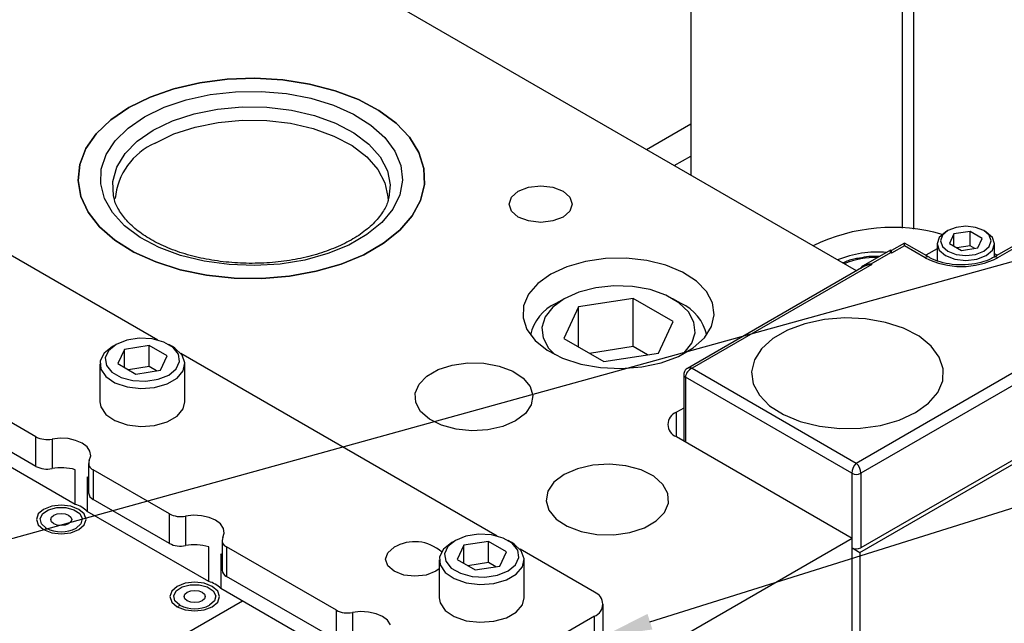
# Model space of a CAD drawing. Header units: inches. Extents: x 1880 to 2363, y -453 to -54.
# Tile 405 of 656: x 2076.22 to 2079.35, y -268.35 to -266.43. Entities that reach past the tile are written whole.
import ezdxf

# ---------------------------------------------------------------- set-up
doc = ezdxf.new("R2010")
doc.units = ezdxf.units.IN
doc.header["$LTSCALE"] = 0.5
doc.header["$MEASUREMENT"] = 0
for name, color, linetype in [('DIE-M-S', 8, 'Continuous'), ('DIE-M-S2', 1, 'Continuous'), ('DIE-M-S3', 8, 'Continuous'), ('DSS-M-S', 53, 'Continuous'), ('RAI-M-S', 8, 'Continuous'), ('SID-M-S', 105, 'Continuous'), ('SVD-M-S', 8, 'Continuous')]:
    doc.layers.add(name, color=color, linetype=linetype)

msp = doc.modelspace()

# ---------------------------------------------------------------- linework, layer by layer
at = {"layer": 'DIE-M-S', "linetype": 'Continuous', "lineweight": 25}
for p, q in [((2078.88422, -267.22691), (2071.83489, -263.15742)), ((2076.79744, -266.62952), (2076.71515, -266.64864)), ((2076.88397, -266.61827), (2076.79744, -266.62952)), ((2076.97252, -266.61518), (2076.88397, -266.61827)), ((2077.06077, -266.62033), (2076.97252, -266.61518)), ((2077.14645, -266.63358), (2077.06077, -266.62033)), ((2077.22734, -266.6546), (2077.14645, -266.63358)), ((2076.71515, -266.64864), (2076.63924, -266.67513)), ((2077.30134, -266.68283), (2077.22734, -266.6546)), ((2076.63924, -266.67513), (2076.57167, -266.70831)), ((2077.36654, -266.71755), (2077.30134, -266.68283)), ((2076.57167, -266.70831), (2076.5142, -266.74732)), ((2077.42124, -266.75786), (2077.36654, -266.71755)), ((2076.5142, -266.74732), (2076.46831, -266.79114)), ((2077.46404, -266.80272), (2077.42124, -266.75786)), ((2076.46831, -266.79114), (2076.43519, -266.83864)), ((2077.49382, -266.85095), (2077.46404, -266.80272)), ((2076.43519, -266.83864), (2076.4157, -266.8886)), ((2077.50981, -266.90132), (2077.49382, -266.85095)), ((2076.4157, -266.8886), (2076.41035, -266.93971)), ((2077.51159, -266.95252), (2077.50981, -266.90132)), ((2076.41035, -266.93971), (2076.41926, -266.99066)), ((2077.49913, -267.00322), (2077.51159, -266.95252)), ((2077.78781, -266.99274), (2077.80959, -266.97392)), ((2077.80959, -266.97392), (2077.8422, -266.96135)), ((2077.8422, -266.96135), (2077.88065, -266.95693)), ((2077.88065, -266.95693), (2077.91911, -266.96135)), ((2077.91911, -266.96135), (2077.95172, -266.97392)), ((2077.95172, -266.97392), (2077.9735, -266.99274)), ((2076.41926, -266.99066), (2076.44222, -267.04012)), ((2077.47274, -267.05211), (2077.49913, -267.00322)), ((2077.78015, -267.01495), (2077.78781, -266.99274)), ((2077.78781, -267.03715), (2077.78015, -267.01495)), ((2077.9735, -266.99274), (2077.98115, -267.01495)), ((2077.98115, -267.01495), (2077.9735, -267.03715)), ((2076.44222, -267.04012), (2076.47863, -267.08682)), ((2077.80959, -267.05597), (2077.78781, -267.03715)), ((2077.9735, -267.03715), (2077.95172, -267.05597)), ((2077.43311, -267.09792), (2077.47274, -267.05211)), ((2077.8422, -267.06855), (2077.80959, -267.05597)), ((2077.88065, -267.07296), (2077.8422, -267.06855)), ((2077.91911, -267.06855), (2077.88065, -267.07296)), ((2077.95172, -267.05597), (2077.91911, -267.06855)), ((2076.47863, -267.08682), (2076.52754, -267.12954)), ((2077.38126, -267.13947), (2077.43311, -267.09792)), ((2076.52754, -267.12954), (2076.58768, -267.16718)), ((2077.31853, -267.17568), (2077.38126, -267.13947)), ((2076.58768, -267.16718), (2076.65751, -267.19876)), ((2076.65751, -267.19876), (2076.7352, -267.22346)), ((2077.16721, -267.22849), (2077.24656, -267.20561)), ((2077.24656, -267.20561), (2077.31853, -267.17568)), ((2078.02314, -267.19692), (2077.96415, -267.21381)), ((2078.08703, -267.18775), (2078.02314, -267.19692)), ((2078.15286, -267.18672), (2078.08703, -267.18775)), ((2078.21752, -267.19388), (2078.15286, -267.18672)), ((2078.27801, -267.2089), (2078.21752, -267.19388)), ((2076.7352, -267.22346), (2076.81876, -267.24065)), ((2077.08252, -267.24372), (2077.16721, -267.22849)), ((2077.91283, -267.23762), (2077.87158, -267.26725)), ((2077.96415, -267.21381), (2077.91283, -267.23762)), ((2078.33148, -267.23108), (2078.27801, -267.2089)), ((2078.37545, -267.25937), (2078.33148, -267.23108)), ((2076.81876, -267.24065), (2076.90601, -267.24988)), ((2076.90601, -267.24988), (2076.9947, -267.25092)), ((2076.9947, -267.25092), (2077.08252, -267.24372)), ((2077.87158, -267.26725), (2077.84232, -267.3013)), ((2078.40786, -267.29246), (2078.37545, -267.25937)), ((2078.42719, -267.32879), (2078.40786, -267.29246)), ((2077.84232, -267.3013), (2077.82643, -267.33819)), ((2078.43253, -267.36668), (2078.42719, -267.32879)), ((2077.82643, -267.33819), (2077.82465, -267.37619)), ((2077.82465, -267.37619), (2077.83705, -267.41352)), ((2078.42364, -267.40434), (2078.43253, -267.36668)), ((2077.83705, -267.41352), (2077.86307, -267.44843)), ((2078.40094, -267.44002), (2078.42364, -267.40434)), ((2077.86307, -267.44843), (2077.90149, -267.47931)), ((2078.36547, -267.47205), (2078.40094, -267.44002)), ((2077.90149, -267.47931), (2077.9505, -267.50469)), ((2078.31891, -267.49893), (2078.36547, -267.47205)), ((2077.9505, -267.50469), (2078.00782, -267.5234)), ((2078.26344, -267.5194), (2078.31891, -267.49893)), ((2077.51912, -267.56185), (2077.55523, -267.54101)), ((2077.55523, -267.54101), (2077.59974, -267.52656)), ((2077.59974, -267.52656), (2077.64935, -267.51958)), ((2077.64935, -267.51958), (2077.70038, -267.52059)), ((2077.70038, -267.52059), (2077.74905, -267.5295)), ((2077.74905, -267.5295), (2077.79175, -267.54567)), ((2077.79175, -267.54567), (2077.82531, -267.56789)), ((2078.00782, -267.5234), (2078.07076, -267.53456)), ((2078.07076, -267.53456), (2078.13639, -267.53764)), ((2078.13639, -267.53764), (2078.20163, -267.53251)), ((2078.20163, -267.53251), (2078.26344, -267.5194)), ((2077.4941, -267.58754), (2077.51912, -267.56185)), ((2077.82531, -267.56789), (2077.84724, -267.59451)), ((2077.48201, -267.61618), (2077.4941, -267.58754)), ((2077.84724, -267.59451), (2077.85591, -267.62356)), ((2077.48375, -267.64564), (2077.48201, -267.61618)), ((2077.85591, -267.62356), (2077.85069, -267.65288)), ((2077.4992, -267.67374), (2077.48375, -267.64564)), ((2077.5272, -267.69839), (2077.4992, -267.67374)), ((2077.85069, -267.65288), (2077.83196, -267.6803)), ((2078.33517, -267.66286), (2078.31199, -267.67624)), ((2077.56569, -267.71776), (2077.5272, -267.69839)), ((2077.80111, -267.70379), (2077.76042, -267.7216)), ((2077.83196, -267.6803), (2077.80111, -267.70379)), ((2078.31199, -267.7538), (2078.31199, -267.67624)), ((2077.6118, -267.73042), (2077.56569, -267.71776)), ((2077.66212, -267.73543), (2077.6118, -267.73042)), ((2077.71292, -267.73242), (2077.66212, -267.73543)), ((2077.76042, -267.7216), (2077.71292, -267.73242)), ((2078.31199, -267.7538), (2078.8706, -268.07628)), ((2077.99722, -267.85569), (2077.9549, -267.87422)), ((2078.04662, -267.84445), (2077.99722, -267.85569)), ((2078.09944, -267.84131), (2078.04662, -267.84445)), ((2078.15178, -267.84652), (2078.09944, -267.84131)), ((2078.19974, -267.85969), (2078.15178, -267.84652)), ((2078.23976, -267.87983), (2078.19974, -267.85969)), ((2077.9549, -267.87422), (2077.92281, -267.89864)), ((2078.26889, -267.90547), (2078.23976, -267.87983)), ((2077.92281, -267.89864), (2077.90333, -267.92716)), ((2078.28495, -267.93469), (2078.26889, -267.90547)), ((2077.90333, -267.92716), (2077.8979, -267.95766)), ((2078.28676, -267.96533), (2078.28495, -267.93469)), ((2076.30098, -267.98484), (2076.28385, -267.99964)), ((2076.32661, -267.97495), (2076.30098, -267.98484)), ((2076.35684, -267.97148), (2076.32661, -267.97495)), ((2076.38707, -267.97495), (2076.35684, -267.97148)), ((2076.4127, -267.98484), (2076.38707, -267.97495)), ((2076.42983, -267.99964), (2076.4127, -267.98484)), ((2077.8979, -267.95766), (2077.90692, -267.98787)), ((2077.90692, -267.98787), (2077.92973, -268.01556)), ((2078.27419, -267.99511), (2078.28676, -267.96533)), ((2076.28385, -267.99964), (2076.27784, -268.01709)), ((2076.27784, -268.01709), (2076.28385, -268.03454)), ((2076.43584, -268.01709), (2076.42983, -267.99964)), ((2076.42983, -268.03454), (2076.43584, -268.01709)), ((2077.92973, -268.01556), (2077.96463, -268.03866)), ((2078.24816, -268.02184), (2078.27419, -267.99511)), ((2076.28385, -268.03454), (2076.30098, -268.04934)), ((2076.30098, -268.04934), (2076.32661, -268.05922)), ((2076.38707, -268.05922), (2076.4127, -268.04934)), ((2076.4127, -268.04934), (2076.42983, -268.03454)), ((2077.96463, -268.03866), (2078.00904, -268.05548)), ((2078.16432, -268.05854), (2078.21061, -268.04351)), ((2078.21061, -268.04351), (2078.24816, -268.02184)), ((2076.32661, -268.05922), (2076.35684, -268.06269)), ((2076.35684, -268.06269), (2076.38707, -268.05922)), ((2077.75928, -268.71783), (2078.8706, -268.07628)), ((2078.00904, -268.05548), (2078.05965, -268.06475)), ((2078.05965, -268.06475), (2078.11273, -268.0658)), ((2078.11273, -268.0658), (2078.16432, -268.05854)), ((2078.8706, -268.89282), (2078.8706, -268.07628)), ((2076.72524, -268.22976), (2076.70812, -268.24456)), ((2076.75087, -268.21988), (2076.72524, -268.22976)), ((2076.7811, -268.2164), (2076.75087, -268.21988)), ((2076.81134, -268.21988), (2076.7811, -268.2164)), ((2076.83697, -268.22976), (2076.81134, -268.21988)), ((2076.85409, -268.24456), (2076.83697, -268.22976)), ((2076.70812, -268.24456), (2076.7021, -268.26201)), ((2076.7021, -268.26201), (2076.70812, -268.27946)), ((2076.8601, -268.26201), (2076.85409, -268.24456)), ((2076.85409, -268.27946), (2076.8601, -268.26201)), ((2076.93313, -268.2763), (2076.33558, -268.62125)), ((2076.70812, -268.27946), (2076.72524, -268.29426)), ((2076.72524, -268.29426), (2076.75087, -268.30414)), ((2076.81134, -268.30414), (2076.83697, -268.29426)), ((2076.83697, -268.29426), (2076.85409, -268.27946)), ((2076.75087, -268.30414), (2076.7811, -268.30762)), ((2076.7811, -268.30762), (2076.81134, -268.30414))]:
    msp.add_line(p, q, dxfattribs=at)
msp.add_arc((2078.32671, -267.71502), 0.04148, 110.78342, 249.21658, dxfattribs=at)
at = {"layer": 'DIE-M-S2', "linetype": 'Continuous', "lineweight": 25}
msp.add_line((2076.93313, -268.2763), (2076.33558, -268.62125), dxfattribs=at)
at = {"layer": 'DIE-M-S3', "linetype": 'Continuous', "lineweight": 25}
for p, q in [((2078.89535, -268.12193), (2079.79691, -267.60147)), ((2076.2981, -267.99857), (2076.31673, -267.98616)), ((2076.31673, -267.98616), (2076.34261, -267.97933)), ((2076.34261, -267.97933), (2076.37107, -267.97933)), ((2076.37107, -267.97933), (2076.39695, -267.98616)), ((2076.39695, -267.98616), (2076.41558, -267.99857)), ((2076.29008, -268.01433), (2076.2981, -267.99857)), ((2076.29413, -268.03059), (2076.29008, -268.01433)), ((2076.32338, -268.01709), (2076.32592, -268.00969)), ((2076.32592, -268.02448), (2076.32338, -268.01709)), ((2076.32592, -268.00969), (2076.33318, -268.00343)), ((2076.33318, -268.00343), (2076.34403, -267.99924)), ((2076.34403, -267.99924), (2076.35684, -267.99777)), ((2076.35684, -267.99777), (2076.36965, -267.99924)), ((2076.36965, -267.99924), (2076.3805, -268.00343)), ((2076.3805, -268.00343), (2076.38776, -268.00969)), ((2076.38776, -268.00969), (2076.3903, -268.01709)), ((2076.3903, -268.01709), (2076.38776, -268.02448)), ((2076.41558, -267.99857), (2076.4236, -268.01433)), ((2076.4236, -268.01433), (2076.41955, -268.03059)), ((2076.30951, -268.04441), (2076.29413, -268.03059)), ((2076.33318, -268.03075), (2076.32592, -268.02448)), ((2076.34403, -268.03494), (2076.33318, -268.03075)), ((2076.35684, -268.03641), (2076.34403, -268.03494)), ((2076.36965, -268.03494), (2076.35684, -268.03641)), ((2076.3805, -268.03075), (2076.36965, -268.03494)), ((2076.38776, -268.02448), (2076.3805, -268.03075)), ((2076.41955, -268.03059), (2076.40417, -268.04441)), ((2078.8706, -268.10764), (2078.89535, -268.12193)), ((2078.89535, -268.12193), (2078.89535, -269.27456)), ((2076.72236, -268.24349), (2076.74099, -268.23108)), ((2076.74099, -268.23108), (2076.76688, -268.22426)), ((2076.76688, -268.22426), (2076.79533, -268.22426)), ((2076.79533, -268.22426), (2076.82121, -268.23108)), ((2076.82121, -268.23108), (2076.83985, -268.24349)), ((2076.71435, -268.25925), (2076.72236, -268.24349)), ((2076.71839, -268.27551), (2076.71435, -268.25925)), ((2076.74764, -268.26201), (2076.75019, -268.25462)), ((2076.75019, -268.2694), (2076.74764, -268.26201)), ((2076.75019, -268.25462), (2076.75744, -268.24835)), ((2076.75744, -268.27567), (2076.75019, -268.2694)), ((2076.75744, -268.24835), (2076.7683, -268.24416)), ((2076.7683, -268.24416), (2076.7811, -268.24269)), ((2076.7811, -268.24269), (2076.79391, -268.24416)), ((2076.79391, -268.24416), (2076.80477, -268.24835)), ((2076.80477, -268.24835), (2076.81202, -268.25462)), ((2076.81202, -268.2694), (2076.80477, -268.27567)), ((2076.81202, -268.25462), (2076.81457, -268.26201)), ((2076.81457, -268.26201), (2076.81202, -268.2694)), ((2076.83985, -268.24349), (2076.84786, -268.25925)), ((2076.84786, -268.25925), (2076.84381, -268.27551)), ((2076.73378, -268.28933), (2076.71839, -268.27551)), ((2076.7683, -268.27986), (2076.75744, -268.27567)), ((2076.7811, -268.28133), (2076.7683, -268.27986)), ((2076.79391, -268.27986), (2076.7811, -268.28133)), ((2076.80477, -268.27567), (2076.79391, -268.27986)), ((2076.84381, -268.27551), (2076.82843, -268.28933))]:
    msp.add_line(p, q, dxfattribs=at)
for centre in [(2076.35684, -267.95307), (2076.7811, -268.19799)]:
    msp.add_arc(centre, 0.10287, 242.60967, 297.39033, dxfattribs=at)
for points in [[(2076.30372, -268.05068), (2076.30388, -268.05033), (2076.30461, -268.04872), (2076.30673, -268.04637), (2076.30861, -268.04505), (2076.30951, -268.04441)], [(2076.72799, -268.2956), (2076.72815, -268.29525), (2076.72888, -268.29364), (2076.731, -268.29129), (2076.73287, -268.28997), (2076.73378, -268.28933)]]:
    msp.add_open_spline(points, degree=3, knots=[0, 0, 0, 0, 0.1254609, 0.5797622, 1, 1, 1, 1], dxfattribs=at)
at = {"layer": 'DSS-M-S', "linetype": 'Continuous', "lineweight": 25}
for p, q in [((2078.35795, -265.75972), (2078.35795, -266.9231)), ((2079.0297, -266.14752), (2079.0297, -267.09179)), ((2079.06506, -266.14752), (2079.06506, -267.09448)), ((2076.71515, -266.64864), (2076.79744, -266.62952)), ((2076.79744, -266.62952), (2076.88397, -266.61827)), ((2076.88397, -266.61827), (2076.97252, -266.61518)), ((2076.97252, -266.61518), (2077.06077, -266.62033)), ((2077.06077, -266.62033), (2077.14645, -266.63358)), ((2077.14645, -266.63358), (2077.22734, -266.6546)), ((2076.63924, -266.67513), (2076.71515, -266.64864)), ((2076.75447, -266.68329), (2076.83064, -266.6667)), ((2076.83064, -266.6667), (2076.91057, -266.65777)), ((2076.91057, -266.65777), (2076.99196, -266.65678)), ((2076.99196, -266.65678), (2077.07248, -266.66373)), ((2077.07248, -266.66373), (2077.1498, -266.67845)), ((2077.22734, -266.6546), (2077.30134, -266.68283)), ((2076.57167, -266.70831), (2076.63924, -266.67513)), ((2076.68425, -266.70708), (2076.75447, -266.68329)), ((2076.85361, -266.71288), (2076.93174, -266.70574)), ((2076.93174, -266.70574), (2077.01082, -266.70676)), ((2077.1498, -266.67845), (2077.2217, -266.70049)), ((2077.2217, -266.70049), (2077.28611, -266.72923)), ((2077.30134, -266.68283), (2077.36654, -266.71755)), ((2076.5142, -266.74732), (2076.57167, -266.70831)), ((2076.62201, -266.73737), (2076.68425, -266.70708)), ((2076.71015, -266.7505), (2076.77895, -266.72796)), ((2076.77895, -266.72796), (2076.85361, -266.71288)), ((2077.01082, -266.70676), (2077.08831, -266.71592)), ((2077.08831, -266.71592), (2077.16173, -266.73292)), ((2077.16173, -266.73292), (2077.2287, -266.75722)), ((2077.28611, -266.72923), (2077.34118, -266.76385)), ((2077.36654, -266.71755), (2077.42124, -266.75786)), ((2076.46831, -266.79114), (2076.5142, -266.74732)), ((2076.56953, -266.7733), (2076.62201, -266.73737)), ((2076.64943, -266.77976), (2076.71015, -266.7505)), ((2076.78232, -266.76998), (2076.8556, -266.75517)), ((2076.8556, -266.75517), (2076.93228, -266.74816)), ((2076.93228, -266.74816), (2077.0099, -266.74917)), ((2077.0099, -266.74917), (2077.08597, -266.75816)), ((2077.08597, -266.75816), (2077.15803, -266.77484)), ((2077.2287, -266.75722), (2077.28709, -266.78803)), ((2077.34118, -266.76385), (2077.38533, -266.80333)), ((2077.42124, -266.75786), (2077.46404, -266.80272)), ((2078.21669, -266.84155), (2078.35795, -266.76)), ((2076.43519, -266.83864), (2076.46831, -266.79114)), ((2076.52833, -266.81384), (2076.56953, -266.7733)), ((2076.59873, -266.81482), (2076.64943, -266.77976)), ((2076.65519, -266.82082), (2076.71479, -266.79209)), ((2076.71479, -266.79209), (2076.78232, -266.76998)), ((2077.15803, -266.77484), (2077.22377, -266.79869)), ((2077.22377, -266.79869), (2077.28107, -266.82893)), ((2077.28709, -266.78803), (2077.33501, -266.82436)), ((2076.49959, -266.85781), (2076.52833, -266.81384)), ((2076.5597, -266.85453), (2076.59873, -266.81482)), ((2077.28107, -266.82893), (2077.32811, -266.86459)), ((2077.33501, -266.82436), (2077.37092, -266.86504)), ((2077.38533, -266.80333), (2077.41728, -266.84656)), ((2077.46404, -266.80272), (2077.49382, -266.85095)), ((2076.4157, -266.8886), (2076.43519, -266.83864)), ((2076.48413, -266.90395), (2076.49959, -266.85781)), ((2076.53357, -266.89764), (2076.5597, -266.85453)), ((2077.41728, -266.84656), (2077.43612, -266.89228)), ((2077.49382, -266.85095), (2077.50981, -266.90132)), ((2078.30509, -266.89259), (2078.35795, -266.86207)), ((2076.41035, -266.93971), (2076.4157, -266.8886)), ((2077.32811, -266.86459), (2077.36336, -266.90452)), ((2077.37092, -266.86504), (2077.39367, -266.90878)), ((2077.43612, -266.89228), (2077.4413, -266.93919)), ((2076.4824, -266.95094), (2076.48413, -266.90395)), ((2076.5212, -266.94274), (2076.53357, -266.89764)), ((2077.36336, -266.90452), (2077.38569, -266.94745)), ((2077.39367, -266.90878), (2077.40252, -266.95416)), ((2077.50981, -266.90132), (2077.51159, -266.95252)), ((2076.41926, -266.99066), (2076.41035, -266.93971)), ((2076.49445, -266.99742), (2076.4824, -266.95094)), ((2076.52297, -266.98839), (2076.5212, -266.94274)), ((2077.38569, -266.94745), (2077.39438, -266.99199)), ((2077.40252, -266.95416), (2077.39858, -266.9943)), ((2077.4413, -266.93919), (2077.43267, -266.98592)), ((2077.51159, -266.95252), (2077.49913, -267.00322)), ((2077.43267, -266.98592), (2077.41049, -267.03114)), ((2076.44222, -267.04012), (2076.41926, -266.99066)), ((2076.51994, -267.04206), (2076.49445, -266.99742)), ((2076.52364, -266.99162), (2076.52297, -266.98839)), ((2076.52507, -266.99762), (2076.52364, -266.99162)), ((2077.39438, -266.99199), (2077.39449, -266.9976)), ((2077.49913, -267.00322), (2077.47274, -267.05211)), ((2076.47863, -267.08682), (2076.44222, -267.04012)), ((2076.55812, -267.08356), (2076.51994, -267.04206)), ((2077.41049, -267.03114), (2077.37539, -267.07355)), ((2077.37539, -267.07355), (2077.32838, -267.11192)), ((2077.47274, -267.05211), (2077.43311, -267.09792)), ((2076.52754, -267.12954), (2076.47863, -267.08682)), ((2076.60791, -267.12075), (2076.55812, -267.08356)), ((2077.32838, -267.11192), (2077.27081, -267.14515)), ((2077.43311, -267.09792), (2077.38126, -267.13947)), ((2076.58768, -267.16718), (2076.52754, -267.12954)), ((2076.66787, -267.15254), (2076.60791, -267.12075)), ((2077.38126, -267.13947), (2077.31853, -267.17568)), ((2076.65751, -267.19876), (2076.58768, -267.16718)), ((2076.73627, -267.17803), (2076.66787, -267.15254)), ((2077.20435, -267.17229), (2077.13089, -267.19255)), ((2077.27081, -267.14515), (2077.20435, -267.17229)), ((2076.7352, -267.22346), (2076.65751, -267.19876)), ((2076.81115, -267.19647), (2076.73627, -267.17803)), ((2076.89036, -267.20735), (2076.81115, -267.19647)), ((2077.05256, -267.20536), (2076.9716, -267.21034)), ((2077.13089, -267.19255), (2077.05256, -267.20536)), ((2077.24656, -267.20561), (2077.16721, -267.22849)), ((2077.31853, -267.17568), (2077.24656, -267.20561)), ((2076.81876, -267.24065), (2076.7352, -267.22346)), ((2076.9716, -267.21034), (2076.89036, -267.20735)), ((2077.16721, -267.22849), (2077.08252, -267.24372)), ((2076.90601, -267.24988), (2076.81876, -267.24065)), ((2076.9947, -267.25092), (2076.90601, -267.24988)), ((2077.08252, -267.24372), (2076.9947, -267.25092))]:
    msp.add_line(p, q, dxfattribs=at)
msp.add_arc((2076.74391, -267.01837), 0.21656, 114.18443, 174.49542, dxfattribs=at)
msp.add_open_spline([(2077.39733, -266.99381), (2077.39671, -266.99807), (2077.39444, -267.01366), (2077.37894, -267.04186), (2077.35059, -267.07723), (2077.30973, -267.11083), (2077.25956, -267.14043), (2077.201, -267.16525), (2077.13561, -267.18448), (2077.06516, -267.19748), (2076.99164, -267.20376), (2076.91718, -267.20311), (2076.84399, -267.19552), (2076.77422, -267.18126), (2076.70995, -267.16087), (2076.65301, -267.13512), (2076.6051, -267.10503), (2076.56708, -267.07182), (2076.54095, -267.03687), (2076.52749, -267.0116), (2076.52571, -266.99829), (2076.52548, -266.9966)], degree=3, knots=[0, 0, 0, 0, 0.0209664, 0.0767016, 0.1359809, 0.1935179, 0.2504866, 0.307398, 0.364436, 0.4216468, 0.4789932, 0.5364094, 0.5938187, 0.6511211, 0.7082397, 0.7651077, 0.8216968, 0.8780913, 0.9345298, 0.9916719, 1, 1, 1, 1], dxfattribs=at)
at = {"layer": 'RAI-M-S', "linetype": 'Continuous', "lineweight": 25}
for p, q in [((2076.66389, -267.44721), (2075.65836, -266.86674)), ((2076.27669, -267.75436), (2075.82195, -267.49184)), ((2077.74222, -268.06973), (2076.7367, -267.48925)), ((2076.27669, -267.84826), (2075.82195, -267.58574)), ((2076.4013, -267.96928), (2075.80327, -267.62404)), ((2076.27669, -267.84826), (2076.27669, -267.75436)), ((2076.353, -267.75873), (2076.3276, -267.76138)), ((2076.3276, -267.76138), (2076.3276, -267.85528)), ((2076.37869, -267.76017), (2076.353, -267.75873)), ((2076.40273, -267.76559), (2076.37869, -267.76017)), ((2076.42331, -267.77458), (2076.40273, -267.76559)), ((2076.43888, -267.78646), (2076.42331, -267.77458)), ((2076.44827, -267.80034), (2076.43888, -267.78646)), ((2076.45076, -267.81517), (2076.44827, -267.80034)), ((2076.44618, -267.82983), (2076.45076, -267.81517)), ((2076.4013, -267.96928), (2076.4013, -267.85904)), ((2076.4437, -267.83881), (2076.4437, -267.93271)), ((2076.70096, -267.99928), (2076.45834, -267.85922)), ((2076.45834, -267.85922), (2076.45834, -267.95312)), ((2076.43966, -267.88119), (2076.43966, -267.99142)), ((2076.4437, -267.88611), (2076.43966, -267.88119)), ((2076.70096, -268.09318), (2076.45834, -267.95312)), ((2076.82556, -268.2142), (2076.43966, -267.99142)), ((2076.70096, -268.09318), (2076.70096, -267.99928)), ((2076.77726, -268.00366), (2076.75187, -268.0063)), ((2076.75187, -268.0063), (2076.75187, -268.1002)), ((2076.80295, -268.0051), (2076.77726, -268.00366)), ((2076.82699, -268.01051), (2076.80295, -268.0051)), ((2076.84757, -268.0195), (2076.82699, -268.01051)), ((2076.86314, -268.03139), (2076.84757, -268.0195)), ((2076.87253, -268.04526), (2076.86314, -268.03139)), ((2076.87503, -268.06009), (2076.87253, -268.04526)), ((2076.87044, -268.07475), (2076.87503, -268.06009)), ((2076.82556, -268.2142), (2076.82556, -268.10396)), ((2076.86796, -268.08373), (2076.86796, -268.17763)), ((2077.23129, -268.30543), (2076.88261, -268.10414)), ((2076.88261, -268.10414), (2076.88261, -268.19804)), ((2077.3946, -268.12285), (2077.41492, -268.10529)), ((2077.41492, -268.10529), (2077.41492, -268.10529)), ((2078.05185, -268.24847), (2077.81504, -268.11176)), ((2076.86393, -268.12611), (2076.86393, -268.23635)), ((2076.86796, -268.13103), (2076.86393, -268.12611)), ((2077.38746, -268.14356), (2077.3946, -268.12285)), ((2077.3946, -268.16427), (2077.38746, -268.14356)), ((2077.41492, -268.18183), (2077.3946, -268.16427)), ((2077.55834, -268.17432), (2077.5475, -268.18183)), ((2077.23129, -268.39933), (2076.88261, -268.19804)), ((2077.44533, -268.19356), (2077.41492, -268.18183)), ((2077.48121, -268.19768), (2077.44533, -268.19356)), ((2077.51709, -268.19356), (2077.48121, -268.19768)), ((2077.5475, -268.18183), (2077.51709, -268.19356)), ((2077.35589, -268.52035), (2076.86393, -268.23635)), ((2078.07908, -268.49056), (2078.07908, -268.28643)), ((2077.23129, -268.39933), (2077.23129, -268.30543)), ((2077.30759, -268.30981), (2077.2822, -268.31245)), ((2077.2822, -268.31245), (2077.2822, -268.40636)), ((2077.33328, -268.31125), (2077.30759, -268.30981)), ((2077.35732, -268.31667), (2077.33328, -268.31125)), ((2077.3779, -268.32566), (2077.35732, -268.31667)), ((2077.39347, -268.33754), (2077.3779, -268.32566)), ((2078.05185, -268.32439), (2077.72375, -268.5138)), ((2078.05185, -268.52853), (2078.05185, -268.32439)), ((2077.40286, -268.35142), (2077.39347, -268.33754))]:
    msp.add_line(p, q, dxfattribs=at)
for centre, radius, start, end in [((2076.31212, -267.6856), 0.07735, 242.74366, 281.54852), ((2076.46579, -267.83893), 0.02162, 155.11499, 249.85575), ((2076.31212, -267.7795), 0.07735, 242.74366, 281.54852), ((2076.3567, -268.00907), 0.15652, 73.44464, 100.71312), ((2076.46864, -267.93027), 0.02506, 185.58152, 245.73862), ((2076.37806, -268.05384), 0.0877, 45.37279, 74.63259), ((2076.73638, -267.93052), 0.07735, 242.74366, 281.54852), ((2076.89005, -268.08385), 0.02162, 155.11499, 249.85575), ((2076.73638, -268.02442), 0.07735, 242.74366, 281.54852), ((2076.78096, -268.254), 0.15652, 73.44464, 100.71312), ((2077.48005, -268.21712), 0.12941, 48.55598, 120.21572), ((2076.8929, -268.1752), 0.02506, 185.58152, 245.73862), ((2076.80232, -268.29876), 0.0877, 45.37279, 74.63259), ((2078.03744, -268.28643), 0.04061, 290.78342, 69.21658), ((2077.26671, -268.23667), 0.07735, 242.74366, 281.54852)]:
    msp.add_arc(centre, radius, start, end, dxfattribs=at)
at = {"layer": 'SID-M-S'}
for p, q in [((2076.14832, -268.09227), (2083.26604, -266.12105)), ((2078.22793, -268.3418), (2083.26788, -266.76067))]:
    msp.add_line(p, q, dxfattribs=at)
msp.add_solid([(2078.23571, -268.36661), (2078.07908, -268.3885), (2078.23571, -268.36661), (2078.22015, -268.31699)], dxfattribs=at)
at = {"layer": 'SVD-M-S', "linetype": 'Continuous', "lineweight": 25}
for p, q in [((2079.16715, -267.10367), (2079.14731, -267.1208)), ((2079.17507, -267.09909), (2079.15766, -267.11413)), ((2079.17506, -267.0991), (2079.16714, -267.10367)), ((2079.20112, -267.08904), (2079.17507, -267.09909)), ((2079.19358, -267.10978), (2079.17957, -267.13996)), ((2079.24586, -267.10169), (2079.19358, -267.10978)), ((2079.19358, -267.14805), (2079.19358, -267.10978)), ((2079.23185, -267.08552), (2079.20112, -267.08904)), ((2079.26258, -267.08904), (2079.23185, -267.08552)), ((2079.28413, -267.12379), (2079.24586, -267.10169)), ((2079.24586, -267.14742), (2079.24586, -267.10169)), ((2079.28863, -267.09909), (2079.26258, -267.08904)), ((2079.30604, -267.11413), (2079.28863, -267.09909)), ((2079.29656, -267.10367), (2079.28864, -267.0991)), ((2079.31638, -267.1208), (2079.29656, -267.10367)), ((2079.03691, -267.13877), (2078.99515, -267.16287)), ((2079.11524, -267.18399), (2079.03691, -267.13877)), ((2079.03691, -267.14722), (2079.03691, -267.13877)), ((2079.14731, -267.1208), (2079.14035, -267.14102)), ((2079.14035, -267.14102), (2079.14035, -267.19474)), ((2079.14035, -267.14102), (2079.14731, -267.16123)), ((2079.15766, -267.11413), (2079.15155, -267.13187)), ((2079.15155, -267.13187), (2079.15766, -267.14961)), ((2079.17957, -267.13996), (2079.21784, -267.16205)), ((2079.27012, -267.15397), (2079.28413, -267.12379)), ((2079.31215, -267.13187), (2079.30604, -267.11413)), ((2079.30604, -267.14961), (2079.31215, -267.13187)), ((2079.32335, -267.14102), (2079.31638, -267.1208)), ((2079.31638, -267.16123), (2079.32335, -267.14102)), ((2079.39881, -267.13877), (2079.32047, -267.18399)), ((2079.32335, -267.18233), (2079.32335, -267.14102)), ((2078.99236, -267.16127), (2078.90529, -267.21154)), ((2078.99236, -267.16972), (2078.93028, -267.20556)), ((2078.99515, -267.16287), (2078.99236, -267.16127)), ((2078.99236, -267.16972), (2078.99236, -267.16127)), ((2078.99515, -267.17133), (2078.99236, -267.16972)), ((2079.03691, -267.14722), (2078.99515, -267.17133)), ((2078.99515, -267.17133), (2078.99515, -267.16287)), ((2079.10275, -267.18523), (2079.03691, -267.14722)), ((2079.14035, -267.15691), (2079.10435, -267.1777)), ((2079.14731, -267.16123), (2079.16715, -267.17837)), ((2079.15766, -267.14961), (2079.17507, -267.16465)), ((2079.17507, -267.16465), (2079.20112, -267.1747)), ((2079.20112, -267.1747), (2079.23185, -267.17823)), ((2079.24586, -267.14742), (2079.20376, -267.15393)), ((2079.21784, -267.16205), (2079.27012, -267.15397)), ((2079.23185, -267.17823), (2079.26258, -267.1747)), ((2079.25993, -267.15554), (2079.24586, -267.14742)), ((2079.26258, -267.1747), (2079.28863, -267.16465)), ((2079.28863, -267.16465), (2079.30604, -267.14961)), ((2079.29655, -267.17837), (2079.31638, -267.16123)), ((2079.33137, -267.1777), (2079.32335, -267.17307)), ((2079.39881, -267.14722), (2079.33297, -267.18523)), ((2078.93028, -267.20556), (2078.93307, -267.20717)), ((2079.16715, -267.17837), (2079.19683, -267.18982)), ((2079.19683, -267.18982), (2079.23185, -267.19384)), ((2079.23185, -267.19384), (2079.26686, -267.18982)), ((2079.26686, -267.18982), (2079.29655, -267.17837)), ((2078.90807, -267.21314), (2078.34722, -267.53692)), ((2078.93307, -267.20717), (2078.36237, -267.53662)), ((2078.00204, -267.29458), (2077.95579, -267.3155)), ((2078.05563, -267.28065), (2078.00204, -267.29458)), ((2078.11343, -267.27454), (2078.05563, -267.28065)), ((2078.17208, -267.27659), (2078.11343, -267.27454)), ((2078.22818, -267.28668), (2078.17208, -267.27659)), ((2078.27847, -267.30423), (2078.22818, -267.28668)), ((2077.95579, -267.3155), (2077.91955, -267.3422)), ((2077.95576, -267.31551), (2077.92924, -267.33083)), ((2078.17476, -267.31455), (2078.00077, -267.34146)), ((2078.30214, -267.38808), (2078.17476, -267.31455)), ((2078.17476, -267.46765), (2078.17476, -267.31455)), ((2078.32002, -267.32821), (2078.27847, -267.30423)), ((2078.32705, -267.33083), (2078.30053, -267.31551)), ((2078.35042, -267.35724), (2078.32002, -267.32821)), ((2077.91955, -267.3422), (2077.89543, -267.37313)), ((2078.00077, -267.34146), (2077.95415, -267.44191)), ((2078.00077, -267.46882), (2078.00077, -267.34146)), ((2078.3679, -267.38963), (2078.35042, -267.35724)), ((2077.89543, -267.37313), (2077.88484, -267.4065)), ((2078.25552, -267.48853), (2078.30214, -267.38808)), ((2078.37145, -267.42349), (2078.3679, -267.38963)), ((2078.78232, -267.38176), (2078.72039, -267.39489)), ((2078.78232, -267.38176), (2078.72039, -267.39489)), ((2078.84769, -267.37662), (2078.78232, -267.38176)), ((2078.84769, -267.37662), (2078.78232, -267.38176)), ((2078.91345, -267.37971), (2078.84769, -267.37662)), ((2078.91345, -267.37971), (2078.84769, -267.37662)), ((2078.97652, -267.39089), (2078.91345, -267.37971)), ((2078.97652, -267.39089), (2078.91345, -267.37971)), ((2079.03396, -267.40963), (2078.97652, -267.39089)), ((2079.03396, -267.40963), (2078.97652, -267.39089)), ((2077.88484, -267.4065), (2077.88839, -267.44036)), ((2078.36086, -267.45686), (2078.37145, -267.42349)), ((2078.66479, -267.41541), (2078.61814, -267.44234)), ((2078.66479, -267.41541), (2078.61814, -267.44234)), ((2078.72039, -267.39489), (2078.66479, -267.41541)), ((2078.72039, -267.39489), (2078.66479, -267.41541)), ((2079.08307, -267.43507), (2079.03396, -267.40963)), ((2079.08307, -267.43507), (2079.03396, -267.40963)), ((2076.56488, -267.44754), (2076.53114, -267.46118)), ((2076.60467, -267.44139), (2076.56488, -267.44754)), ((2076.6457, -267.44346), (2076.60467, -267.44139)), ((2076.68303, -267.45351), (2076.6457, -267.44346)), ((2076.71216, -267.47032), (2076.68303, -267.45351)), ((2077.88839, -267.44036), (2077.90587, -267.47275)), ((2077.95415, -267.44191), (2078.08152, -267.51544)), ((2078.61814, -267.44234), (2078.58261, -267.47443)), ((2078.61814, -267.44234), (2078.58261, -267.47443)), ((2079.12156, -267.466), (2079.08307, -267.43507)), ((2079.12156, -267.466), (2079.08307, -267.43507)), ((2076.51955, -267.46788), (2076.49372, -267.48876)), ((2076.50752, -267.48066), (2076.49686, -267.50363)), ((2076.53114, -267.46118), (2076.50752, -267.48066)), ((2076.53113, -267.46119), (2076.51953, -267.46789)), ((2076.55759, -267.47645), (2076.53658, -267.52173)), ((2076.63602, -267.46432), (2076.55759, -267.47645)), ((2076.55759, -267.53386), (2076.55759, -267.47645)), ((2076.69343, -267.49746), (2076.63602, -267.46432)), ((2076.63602, -267.53128), (2076.63602, -267.46432)), ((2076.71048, -267.46789), (2076.69888, -267.46119)), ((2076.71802, -267.47262), (2076.71048, -267.46789)), ((2076.72956, -267.49187), (2076.71216, -267.47032)), ((2076.74077, -267.49466), (2076.71802, -267.47262)), ((2077.90587, -267.47275), (2077.9253, -267.49302)), ((2078.17476, -267.46765), (2078.03594, -267.48913)), ((2078.22035, -267.49397), (2078.17476, -267.46765)), ((2078.33098, -267.49302), (2078.33674, -267.48779)), ((2078.33674, -267.48779), (2078.36086, -267.45686)), ((2078.58261, -267.47443), (2078.55986, -267.51018)), ((2078.58261, -267.47443), (2078.55986, -267.51018)), ((2079.14763, -267.50099), (2079.12156, -267.466)), ((2079.14763, -267.50099), (2079.12156, -267.466)), ((2076.49372, -267.48876), (2076.48104, -267.51335)), ((2076.48104, -267.51335), (2076.48288, -267.53898)), ((2076.49686, -267.50363), (2076.50045, -267.52731)), ((2076.67241, -267.54274), (2076.69343, -267.49746)), ((2076.72249, -267.53853), (2076.73315, -267.51556)), ((2076.73315, -267.51556), (2076.72956, -267.49187)), ((2076.74989, -267.51977), (2076.74077, -267.49466)), ((2078.08152, -267.51544), (2078.25552, -267.48853)), ((2078.55986, -267.51018), (2078.55095, -267.54792)), ((2078.55986, -267.51018), (2078.55095, -267.54792)), ((2078.88379, -267.83763), (2079.45427, -267.5083)), ((2079.16007, -267.5384), (2079.14763, -267.50099)), ((2079.16007, -267.5384), (2079.14763, -267.50099)), ((2076.48, -267.52299), (2076.48, -267.64351)), ((2076.48288, -267.53898), (2076.49903, -267.56288)), ((2076.50045, -267.52731), (2076.51785, -267.54887)), ((2076.51785, -267.54887), (2076.54698, -267.56568)), ((2076.53658, -267.52173), (2076.59399, -267.55487)), ((2076.63602, -267.53128), (2076.57065, -267.54139)), ((2076.59399, -267.55487), (2076.67241, -267.54274)), ((2076.65936, -267.54476), (2076.63602, -267.53128)), ((2076.69887, -267.55801), (2076.72249, -267.53853)), ((2076.72487, -267.56827), (2076.74439, -267.54522)), ((2076.74439, -267.54522), (2076.74989, -267.51977)), ((2076.75, -267.64351), (2076.75, -267.52299)), ((2078.36237, -267.53662), (2078.88379, -267.83763)), ((2078.55095, -267.54792), (2078.5563, -267.58589)), ((2078.55095, -267.54792), (2078.5563, -267.58589)), ((2079.45427, -267.54913), (2078.89771, -267.87042)), ((2079.15828, -267.57647), (2079.16007, -267.5384)), ((2079.15828, -267.57647), (2079.16007, -267.5384)), ((2076.49903, -267.56288), (2076.52775, -267.58246)), ((2076.54698, -267.56568), (2076.58431, -267.57573)), ((2076.58431, -267.57573), (2076.62534, -267.5778)), ((2076.62534, -267.5778), (2076.66513, -267.57165)), ((2076.66513, -267.57165), (2076.69887, -267.55801)), ((2076.69345, -267.58641), (2076.72487, -267.56827)), ((2078.33517, -267.55704), (2078.33517, -267.76718)), ((2078.86987, -267.87042), (2078.34094, -267.56507)), ((2078.34094, -267.56507), (2078.34094, -267.77051)), ((2079.14236, -267.61343), (2079.15828, -267.57647)), ((2079.14236, -267.61343), (2079.15828, -267.57647)), ((2076.52775, -267.58246), (2076.56593, -267.59559)), ((2076.56593, -267.59559), (2076.60943, -267.60085)), ((2076.60943, -267.60085), (2076.65352, -267.59768)), ((2076.65352, -267.59768), (2076.69345, -267.58641)), ((2078.5563, -267.58589), (2078.57567, -267.6223)), ((2078.5563, -267.58589), (2078.57567, -267.6223)), ((2076.48, -267.64351), (2076.48288, -267.6595)), ((2076.74439, -267.66574), (2076.75, -267.64351)), ((2078.57567, -267.6223), (2078.60814, -267.65545)), ((2078.57567, -267.6223), (2078.60814, -267.65545)), ((2079.11304, -267.64756), (2079.14236, -267.61343)), ((2079.11304, -267.64756), (2079.14236, -267.61343)), ((2076.48288, -267.6595), (2076.49903, -267.6834)), ((2076.72487, -267.68879), (2076.74439, -267.66574)), ((2078.60814, -267.65545), (2078.6522, -267.6838)), ((2078.60814, -267.65545), (2078.6522, -267.6838)), ((2079.07171, -267.67724), (2079.11304, -267.64756)), ((2079.07171, -267.67724), (2079.11304, -267.64756)), ((2076.49903, -267.6834), (2076.52775, -267.70298)), ((2076.52775, -267.70298), (2076.56593, -267.71611)), ((2076.65352, -267.7182), (2076.69345, -267.70693)), ((2076.69345, -267.70693), (2076.72487, -267.68879)), ((2078.6522, -267.6838), (2078.70579, -267.70602)), ((2078.6522, -267.6838), (2078.70579, -267.70602)), ((2078.70579, -267.70602), (2078.7664, -267.72108)), ((2078.70579, -267.70602), (2078.7664, -267.72108)), ((2078.96117, -267.71803), (2079.02028, -267.70111)), ((2078.96117, -267.71803), (2079.02028, -267.70111)), ((2079.02028, -267.70111), (2079.07171, -267.67724)), ((2079.02028, -267.70111), (2079.07171, -267.67724)), ((2076.56593, -267.71611), (2076.60943, -267.72137)), ((2076.60943, -267.72137), (2076.65352, -267.7182)), ((2078.7664, -267.72108), (2078.83119, -267.72825)), ((2078.7664, -267.72108), (2078.83119, -267.72825)), ((2078.83119, -267.72825), (2078.89715, -267.72722)), ((2078.83119, -267.72825), (2078.89715, -267.72722)), ((2078.89715, -267.72722), (2078.96117, -267.71803)), ((2078.89715, -267.72722), (2078.96117, -267.71803)), ((2079.45427, -267.78592), (2078.89771, -268.10722)), ((2078.86987, -267.87042), (2078.86987, -268.07586)), ((2078.89771, -267.87042), (2078.89771, -268.10722)), ((2077.64322, -268.07005), (2077.60948, -268.08369)), ((2077.68301, -268.0639), (2077.64322, -268.07005)), ((2077.72404, -268.06597), (2077.68301, -268.0639)), ((2077.76137, -268.07602), (2077.72404, -268.06597)), ((2077.79049, -268.09283), (2077.76137, -268.07602)), ((2077.57206, -268.11127), (2077.55938, -268.13586)), ((2077.59788, -268.09039), (2077.57206, -268.11127)), ((2077.58585, -268.10317), (2077.57519, -268.12614)), ((2077.60948, -268.08369), (2077.58585, -268.10317)), ((2077.60947, -268.0837), (2077.59787, -268.0904)), ((2077.63593, -268.09896), (2077.61492, -268.14424)), ((2077.71436, -268.08683), (2077.63593, -268.09896)), ((2077.63593, -268.15637), (2077.63593, -268.09896)), ((2077.77177, -268.11997), (2077.71436, -268.08683)), ((2077.71436, -268.15379), (2077.71436, -268.08683)), ((2077.78882, -268.0904), (2077.77722, -268.0837)), ((2077.79636, -268.09513), (2077.78882, -268.0904)), ((2077.8079, -268.11439), (2077.79049, -268.09283)), ((2077.81911, -268.11717), (2077.79636, -268.09513)), ((2077.55938, -268.13586), (2077.56122, -268.16149)), ((2077.57519, -268.12614), (2077.57878, -268.14983)), ((2077.61492, -268.14424), (2077.67233, -268.17738)), ((2077.75075, -268.16525), (2077.77177, -268.11997)), ((2077.80083, -268.16104), (2077.81149, -268.13807)), ((2077.81149, -268.13807), (2077.8079, -268.11439)), ((2077.82823, -268.14228), (2077.81911, -268.11717)), ((2077.82273, -268.16773), (2077.82823, -268.14228)), ((2077.55834, -268.1455), (2077.55834, -268.26602)), ((2077.56122, -268.16149), (2077.57737, -268.18539)), ((2077.57878, -268.14983), (2077.59619, -268.17138)), ((2077.59619, -268.17138), (2077.62532, -268.18819)), ((2077.71436, -268.15379), (2077.64898, -268.1639)), ((2077.67233, -268.17738), (2077.75075, -268.16525)), ((2077.7377, -268.16727), (2077.71436, -268.15379)), ((2077.77721, -268.18052), (2077.80083, -268.16104)), ((2077.80321, -268.19078), (2077.82273, -268.16773)), ((2077.82834, -268.26602), (2077.82834, -268.1455)), ((2077.57737, -268.18539), (2077.60609, -268.20497)), ((2077.60609, -268.20497), (2077.64427, -268.2181)), ((2077.62532, -268.18819), (2077.66265, -268.19824)), ((2077.66265, -268.19824), (2077.70368, -268.20031)), ((2077.70368, -268.20031), (2077.74346, -268.19416)), ((2077.74346, -268.19416), (2077.77721, -268.18052)), ((2077.77179, -268.20892), (2077.80321, -268.19078)), ((2077.64427, -268.2181), (2077.68776, -268.22336)), ((2077.68776, -268.22336), (2077.73186, -268.22019)), ((2077.73186, -268.22019), (2077.77179, -268.20892)), ((2077.55834, -268.26602), (2077.56122, -268.28201)), ((2077.82273, -268.28826), (2077.82834, -268.26602)), ((2077.56122, -268.28201), (2077.57737, -268.30591)), ((2077.80321, -268.3113), (2077.82273, -268.28826)), ((2077.57737, -268.30591), (2077.60609, -268.32549)), ((2077.60609, -268.32549), (2077.64427, -268.33862)), ((2077.73186, -268.34071), (2077.77179, -268.32944)), ((2077.77179, -268.32944), (2077.80321, -268.3113)), ((2077.64427, -268.33862), (2077.68776, -268.34389)), ((2077.68776, -268.34389), (2077.73186, -268.34071))]:
    msp.add_line(p, q, dxfattribs=at)
for centre, radius, start, end in [((2078.99857, -267.66318), 0.57408, 74.0504, 116.04561), ((2078.95074, -267.4964), 0.32928, 84.90712, 112.57197), ((2078.94795, -267.45404), 0.26977, 89.04211, 112.33692), ((2078.94795, -267.45404), 0.26977, 89.04211, 112.33692), ((2079.11, -267.19477), 0.01199, 64.04184, 127.25357), ((2079.21786, -266.96306), 0.25022, 242.60967, 297.39033), ((2079.32565, -267.19546), 0.01259, 54.39619, 114.14925), ((2077.98865, -267.46199), 0.144, 114.35368, 167.52336), ((2078.26765, -267.46199), 0.14398, 12.47585, 65.63526), ((2078.34458, -267.55637), 0.00943, 184.00539, 247.26608), ((2078.88379, -267.84356), 0.03026, 242.60967, 297.39033), ((2078.88376, -268.08016), 0.03045, 244.40835, 297.28577)]:
    msp.add_arc(centre, radius, start, end, dxfattribs=at)
for centre, major_axis, ratio, start_param, end_param in [((2078.93028, -267.22597), (0.03536, 0), 0.5773815, 1.5707963, 2.8325087), ((2078.93307, -267.22758), (0.03536, 0), 0.5773815, 1.5707963, 2.3561132), ((2078.36237, -267.55704), (0.01736, 0.01849), 0.6805512, 0.943526, 2.5143223), ((2078.36237, -267.55704), (-0.01736, 0.01849), 0.6805512, 5.3396593, 6.1153181), ((2078.88379, -267.85805), (0.00914, 0.02352), 0.4461998, 0.7167265, 2.2875228), ((2078.88379, -267.85805), (-0.00914, 0.02352), 0.4461998, 3.9956625, 5.5664588)]:
    msp.add_ellipse(centre, major_axis=major_axis, ratio=ratio, start_param=start_param, end_param=end_param, dxfattribs=at)
for points, knots in [([(2078.89374, -267.18678), (2078.88774, -267.18761), (2078.86853, -267.19028), (2078.85212, -267.19715), (2078.84084, -267.20187)], [0, 0, 0, 0, 0.3124283, 1, 1, 1, 1]), ([(2078.89374, -267.18678), (2078.88774, -267.18761), (2078.86853, -267.19028), (2078.85212, -267.19715), (2078.84084, -267.20187)], [0, 0, 0, 0, 0.3124283, 1, 1, 1, 1]), ([(2078.9572, -267.18157), (2078.94596, -267.18123), (2078.92424, -267.18057), (2078.90366, -267.18476), (2078.89374, -267.18678)], [0, 0, 0, 0, 0.5178352, 1, 1, 1, 1]), ([(2078.9572, -267.18157), (2078.94596, -267.18123), (2078.92424, -267.18057), (2078.90366, -267.18476), (2078.89374, -267.18678)], [0, 0, 0, 0, 0.5178352, 1, 1, 1, 1]), ([(2079.32047, -267.18399), (2079.31559, -267.18658), (2079.30121, -267.19419), (2079.2709, -267.20363), (2079.23039, -267.209), (2079.18841, -267.20762), (2079.14995, -267.19979), (2079.12669, -267.19042), (2079.11663, -267.18477), (2079.11524, -267.18399)], [0, 0, 0, 0, 0.0909989, 0.2677452, 0.4464346, 0.6262232, 0.8057174, 0.9731832, 1, 1, 1, 1]), ([(2078.34764, -267.53694), (2078.34714, -267.53714), (2078.34406, -267.53834), (2078.3398, -267.54289), (2078.33583, -267.54969), (2078.33538, -267.55472), (2078.33517, -267.55704)], [0, 0, 0, 0, 0.0657102, 0.3970586, 0.7227367, 1, 1, 1, 1])]:
    msp.add_open_spline(points, degree=3, knots=knots, dxfattribs=at)

doc.saveas('drawing.dxf')
